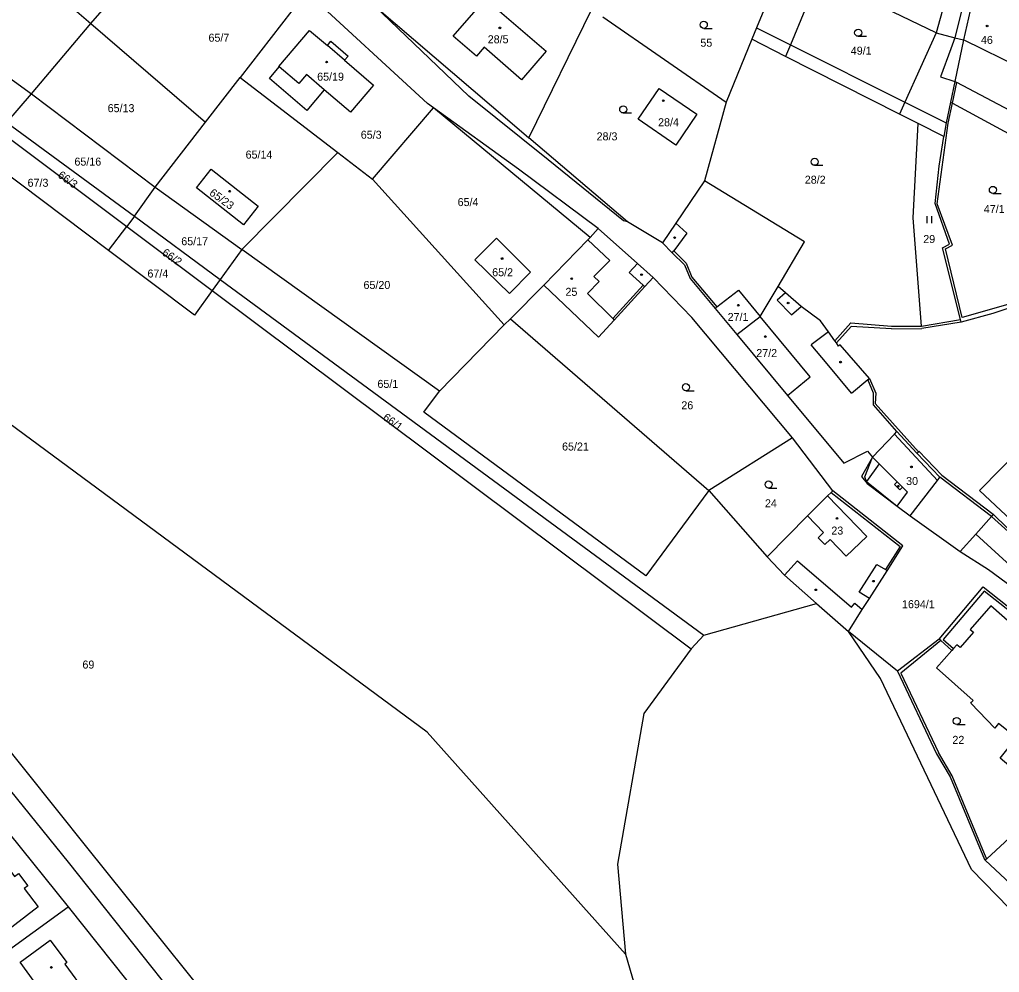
# Model space of a CAD drawing. Extents: x -724107 to -720612, y -1045267 to -1038441.
# Drawn here: x -723028.3 to -722820.2, y -1042742.2 to -1042539.9 of the extents above; entities that cross this region are included whole.
import ezdxf

# ---------------------------------------------------------------- set-up
doc = ezdxf.new("R2010")
doc.units = 0
for name, color, linetype in [('Hranice parcel', 7, 'Continuous'), ('Parcelní čísla', 7, 'Continuous'), ('Vnitřní kresba', 7, 'Continuous'), ('Značky budov', 7, 'Continuous'), ('Značky kultur', 7, 'Continuous')]:
    doc.layers.add(name, color=color, linetype=linetype)

msp = doc.modelspace()

# ---------------------------------------------------------------- linework, layer by layer
at = {"layer": 'Hranice parcel'}
for p, q in [((-723036.72, -1042520.42), (-723013.11, -1042540.76)), ((-722967.36, -1042534.03), (-722981.44, -1042552.22)), ((-723051.12, -1042537.25), (-723025.76, -1042555.68)), ((-722833.65, -1042542.74), (-722848.18, -1042535.63)), ((-722920.09, -1042565.04), (-722906.74, -1042537.72)), ((-722904.41, -1042539.31), (-722878.18, -1042557.45)), ((-723025.76, -1042555.68), (-723013.11, -1042540.76)), ((-723013.11, -1042540.76), (-722988.78, -1042561.71)), ((-722872.75, -1042544.1), (-722878.18, -1042557.45)), ((-722865.6, -1042547.72), (-722872.75, -1042544.1)), ((-722841.38, -1042559.99), (-722865.6, -1042547.72)), ((-722988.78, -1042561.71), (-722981.44, -1042552.22)), ((-722981.44, -1042552.22), (-722960.69, -1042568.16)), ((-723030.98, -1042561.73), (-723025.76, -1042555.68)), ((-723025.76, -1042555.68), (-722999.45, -1042575.52)), ((-722878.18, -1042557.45), (-722882.85, -1042574.15)), ((-722953.32, -1042573.82), (-722940.35, -1042558.64)), ((-722837.46, -1042561.98), (-722841.38, -1042559.99)), ((-723030.98, -1042561.73), (-723003.88, -1042581.66)), ((-722999.45, -1042575.52), (-722988.78, -1042561.71)), ((-722831.97, -1042564.76), (-722837.46, -1042561.98)), ((-723032.56, -1042563.59), (-723005.52, -1042583.82)), ((-723009.39, -1042588.93), (-723036.67, -1042568.42)), ((-722981.06, -1042588.72), (-722960.69, -1042568.16)), ((-722960.69, -1042568.16), (-722953.32, -1042573.82)), ((-722953.32, -1042573.82), (-722925.34, -1042604.75)), ((-723003.88, -1042581.66), (-722999.45, -1042575.52)), ((-722999.45, -1042575.52), (-722981.06, -1042588.72)), ((-723003.88, -1042581.66), (-723005.52, -1042583.82)), ((-723003.88, -1042581.66), (-722985.64, -1042595.07)), ((-723009.39, -1042588.93), (-723005.52, -1042583.82)), ((-723005.52, -1042583.82), (-722987.34, -1042597.44)), ((-722981.06, -1042588.72), (-722985.64, -1042595.07)), ((-722939.06, -1042618.79), (-722981.06, -1042588.72)), ((-722985.64, -1042595.07), (-722987.34, -1042597.44)), ((-722985.64, -1042595.07), (-722882.93, -1042670.6)), ((-722987.34, -1042597.44), (-722885.62, -1042673.56)), ((-722916.94, -1042596.33), (-722924.04, -1042603.47)), ((-722925.34, -1042604.75), (-722924.04, -1042603.47)), ((-722924.04, -1042603.47), (-722881.87, -1042639.91)), ((-722836.74, -1042605), (-722828.44, -1042603.62)), ((-722939.06, -1042618.79), (-722925.34, -1042604.75)), ((-722864.11, -1042628.74), (-722881.87, -1042639.91)), ((-722855.59, -1042640.01), (-722864.11, -1042628.74)), ((-722881.87, -1042639.91), (-722869.53, -1042654)), ((-722882.93, -1042670.6), (-722859.01, -1042663.87)), ((-722859.01, -1042663.87), (-722852.24, -1042669.82)), ((-722841.83, -1042678.29), (-722852.24, -1042669.82)), ((-722882.93, -1042670.6), (-722885.62, -1042673.56)), ((-722833, -1042671.45), (-722841.83, -1042678.29)), ((-723030.47, -1042712.76), (-723017.94, -1042728.33)), ((-723051.16, -1042752.31), (-723017.94, -1042728.33)), ((-723017.94, -1042728.33), (-723005.52, -1042743.94))]:
    msp.add_line(p, q, dxfattribs=at)
for points in [[(-722819.35, -1042516.23), (-722819.53, -1042516.64), (-722822.56, -1042524.75), (-722823.32, -1042527.02), (-722824.07, -1042530.33), (-722824.67, -1042530.25), (-722826.43, -1042538.01), (-722827.84, -1042544.23), (-722829.66, -1042553.05), (-722830.59, -1042557.46)], [(-723013.11, -1042540.76), (-723002.83, -1042528.82), (-723001.28, -1042527.03)], [(-722865.65, -1042526.96), (-722871.75, -1042541.68), (-722872.75, -1042544.1)], [(-722846.22, -1042528.09), (-722846.02, -1042528.14), (-722830.71, -1042532.28), (-722833.65, -1042542.74)], [(-722858.48, -1042530.51), (-722864.58, -1042545.27), (-722865.6, -1042547.72)], [(-722940.35, -1042558.64), (-722941.64, -1042557.7), (-722967.36, -1042534.03)], [(-722952.91, -1042537.02), (-722923.63, -1042562.01), (-722920.09, -1042565.04)], [(-722916.46, -1042546.64), (-722921.71, -1042552.67), (-722929.61, -1042545.78), (-722931.25, -1042547.66), (-722936.19, -1042543.41), (-722929.3, -1042535.49), (-722916.46, -1042546.64)], [(-722973.23, -1042549.9), (-722966.7, -1042542.25), (-722962.91, -1042545.44), (-722962.14, -1042544.51), (-722958.47, -1042547.65), (-722959.27, -1042548.53), (-722953.09, -1042553.84), (-722957.98, -1042559.57), (-722963.55, -1042554.81), (-722967.23, -1042559.2), (-722975.22, -1042552.43), (-722973.15, -1042549.97), (-722973.23, -1042549.9)], [(-722833.65, -1042542.74), (-722840.24, -1042557.45), (-722841.38, -1042559.99)], [(-722899.6, -1042738.39), (-722941.72, -1042691.23), (-723134.87, -1042548.63)], [(-723144.12, -1042553.98), (-723118.34, -1042585.2), (-723086.65, -1042624.83), (-723066.46, -1042650.43), (-723039.88, -1042683.34), (-723014.05, -1042715.66), (-722976.35, -1042762.64), (-722937.34, -1042811.96)], [(-722892.45, -1042554.51), (-722884.41, -1042560.01), (-722888.91, -1042566.56), (-722896.91, -1042561.09), (-722892.45, -1042554.51)], [(-722830.59, -1042557.46), (-722830.18, -1042557.68), (-722813.31, -1042566.77), (-722811.21, -1042562.84), (-722806.78, -1042554.54)], [(-723148.19, -1042556.33), (-723122.67, -1042588.56), (-723090.95, -1042628.16), (-723070.53, -1042653.76), (-723043.99, -1042686.69), (-723017.98, -1042718.84), (-722980.48, -1042765.97), (-722941.81, -1042813.99), (-722937.16, -1042827.15)], [(-722830.59, -1042557.46), (-722831.51, -1042561.82), (-722831.97, -1042564.76)], [(-722905.43, -1042584.3), (-722922.33, -1042571.66), (-722940.35, -1042558.64)], [(-722836.74, -1042605), (-722838.47, -1042581.98), (-722837.46, -1042561.98)], [(-722891.74, -1042587.33), (-722899.18, -1042582.88), (-722920.09, -1042565.04)], [(-722828.44, -1042603.62), (-722832.24, -1042588.39), (-722830.79, -1042587.63), (-722833.84, -1042578.95), (-722832.96, -1042571.07), (-722831.97, -1042564.76)], [(-722990.7, -1042575.67), (-722987.56, -1042571.67), (-722977.58, -1042579.5), (-722980.75, -1042583.51), (-722990.7, -1042575.67)], [(-722882.85, -1042574.15), (-722888.91, -1042583.14), (-722891.74, -1042587.33)], [(-722867.2, -1042596.56), (-722861.56, -1042587.12), (-722882.85, -1042574.15)], [(-722905.43, -1042584.3), (-722907.11, -1042586.16), (-722907.57, -1042586.67), (-722916.94, -1042596.33)], [(-722893.72, -1042594.67), (-722897.07, -1042591.71), (-722905.43, -1042584.3)], [(-722919.76, -1042593.52), (-722926.98, -1042586.3), (-722931.57, -1042590.9), (-722924.22, -1042598.08), (-722919.76, -1042593.52)], [(-722987.34, -1042597.44), (-722991.11, -1042602.67), (-723009.39, -1042588.93)], [(-722891.74, -1042587.33), (-722889.65, -1042589.43), (-722887.09, -1042592.01), (-722885.89, -1042594.9), (-722880.57, -1042601.23), (-722875.94, -1042606.78)], [(-722916.94, -1042596.33), (-722905.32, -1042607.37), (-722901.99, -1042603.72), (-722895.49, -1042596.6), (-722893.72, -1042594.67)], [(-722864.11, -1042628.74), (-722885.48, -1042603.19), (-722893.72, -1042594.67)], [(-722875.94, -1042606.78), (-722871.01, -1042602.93), (-722867.2, -1042596.56)], [(-722855.13, -1042608.13), (-722856.5, -1042606.23), (-722858.18, -1042603.89), (-722862.28, -1042600.85), (-722865.61, -1042597.96), (-722867.2, -1042596.56)], [(-722810.12, -1042598.47), (-722821.56, -1042602.29), (-722828.31, -1042604.15), (-722828.44, -1042603.62)], [(-722855.13, -1042608.13), (-722851.74, -1042604.32), (-722843.13, -1042605.02), (-722836.74, -1042605)], [(-722875.94, -1042606.78), (-722865.16, -1042619.73), (-722853.23, -1042634.09), (-722848.23, -1042631.54), (-722847.14, -1042632.83)], [(-722841.96, -1042627.39), (-722846.9, -1042621.7), (-722846.91, -1042619.27), (-722848.15, -1042616.37), (-722847.81, -1042616.09), (-722854, -1042608.98), (-722854.34, -1042609.23), (-722854.81, -1042608.58), (-722855.13, -1042608.13)], [(-722881.87, -1042639.91), (-722895.24, -1042658.01), (-722942.4, -1042623.29), (-722939.06, -1042618.79)], [(-722847.14, -1042632.83), (-722842.49, -1042627.98), (-722841.96, -1042627.39)], [(-722832.81, -1042637.06), (-722837.73, -1042632.01), (-722841.96, -1042627.39)], [(-722847.14, -1042632.83), (-722849.47, -1042636.91), (-722848.25, -1042638.45), (-722841.89, -1042643.21), (-722839.17, -1042645.27)], [(-722839.17, -1042645.27), (-722833.36, -1042637.76), (-722832.81, -1042637.06)], [(-722802.74, -1042662.73), (-722802.33, -1042662.3), (-722815.61, -1042650.7), (-722821.5, -1042644.94), (-722821.84, -1042645.44), (-722832.81, -1042637.06)], [(-722855.59, -1042640.01), (-722855.92, -1042640.31), (-722856.72, -1042641.04), (-722860.95, -1042645.31), (-722869.53, -1042654)], [(-722852.24, -1042669.82), (-722849.3, -1042665.21), (-722847.8, -1042662.85), (-722844.03, -1042656.94), (-722840.67, -1042651.67), (-722855.59, -1042640.01)], [(-722839.17, -1042645.27), (-722828.53, -1042652.83), (-722822.53, -1042656.71), (-722807.52, -1042667.75)], [(-722869.53, -1042654), (-722865.86, -1042657.86), (-722859.01, -1042663.87)], [(-722833, -1042671.45), (-722823.61, -1042660.33), (-722811.39, -1042670.05), (-722800.57, -1042678.88), (-722805.32, -1042684.45)], [(-722805.32, -1042684.45), (-722816.64, -1042675.23), (-722817, -1042675.65), (-722817.77, -1042674.97), (-722814.33, -1042671.13), (-722821.99, -1042664.4), (-722826.37, -1042669.39), (-722825.67, -1042670.02), (-722828.54, -1042673.24), (-722829.25, -1042672.68), (-722829.94, -1042673.47), (-722830.28, -1042673.86)], [(-722830.28, -1042673.86), (-722832.62, -1042671.77), (-722833, -1042671.45)], [(-722885.62, -1042673.56), (-722895.73, -1042687.25), (-722901.31, -1042719.24), (-722899.6, -1042738.39)], [(-722809.09, -1042705.96), (-722809.45, -1042705.65), (-722820.01, -1042696.75), (-722816.59, -1042692.4), (-722820.39, -1042689.41), (-722820.95, -1042690.12), (-722821.14, -1042690.37), (-722826.27, -1042685.05), (-722826.12, -1042684.89), (-722825.74, -1042684.5), (-722833.55, -1042677.58), (-722830.28, -1042673.86)], [(-722841.83, -1042678.29), (-722833.53, -1042695.8), (-722830.64, -1042700.73), (-722823.35, -1042718.25), (-722823.19, -1042718.4)], [(-722812, -1042708.68), (-722812.32, -1042708.33), (-722822.86, -1042718.09), (-722823.19, -1042718.4)], [(-723029.33, -1042721.84), (-723028.5, -1042721.21), (-723026.5, -1042723.83), (-723027.32, -1042724.45), (-723024.35, -1042728.31), (-723031.78, -1042734.04), (-723039.51, -1042724.02), (-723032.01, -1042718.25), (-723029.33, -1042721.84)], [(-722823.19, -1042718.4), (-722818.87, -1042722.43), (-722808.31, -1042732.28)], [(-723020.43, -1042750.7), (-723019.22, -1042749.82), (-723021.54, -1042746.65), (-723022.76, -1042747.52), (-723028.15, -1042740.07), (-723021.8, -1042735.37), (-723018.26, -1042740.17), (-723018.68, -1042740.49), (-723014.2, -1042746.57), (-723020.24, -1042750.96), (-723020.43, -1042750.7)], [(-722899.6, -1042738.39), (-722896.06, -1042750.49), (-722898.72, -1042770.39), (-722916.25, -1042784.78), (-722934.54, -1042808.32), (-722937.34, -1042811.96)]]:
    msp.add_lwpolyline(points, dxfattribs=at)
at = {"layer": 'Vnitřní kresba'}
for p, q in [((-722932.86, -1042556.15), (-722952.91, -1042537.02)), ((-722828.28, -1042538.34), (-722829.63, -1042543.77)), ((-722871.75, -1042541.68), (-722864.58, -1042545.27)), ((-722833.65, -1042542.74), (-722829.63, -1042543.77)), ((-722959.27, -1042548.53), (-722962.91, -1042545.44)), ((-722864.58, -1042545.27), (-722840.24, -1042557.45)), ((-722829.63, -1042543.77), (-722830.48, -1042546.1)), ((-722829.63, -1042543.77), (-722827.84, -1042544.23)), ((-722809.58, -1042553.13), (-722827.84, -1042544.23)), ((-722830.48, -1042546.1), (-722832.69, -1042552.07)), ((-722968.99, -1042553.48), (-722973.15, -1042549.97)), ((-722967.36, -1042551.56), (-722968.99, -1042553.48)), ((-722963.55, -1042554.81), (-722967.36, -1042551.56)), ((-722832.69, -1042552.07), (-722829.66, -1042553.05)), ((-722830.18, -1042557.68), (-722829.26, -1042553.26)), ((-722829.66, -1042553.05), (-722829.26, -1042553.26)), ((-722811.21, -1042562.84), (-722829.26, -1042553.26)), ((-722916, -1042569.7), (-722932.86, -1042556.15)), ((-722840.24, -1042557.45), (-722831.51, -1042561.82)), ((-722831.06, -1042561.88), (-722830.18, -1042557.68)), ((-722907.11, -1042586.16), (-722940.35, -1042558.64)), ((-722833.39, -1042579.01), (-722831.06, -1042561.88)), ((-722900.04, -1042582.66), (-722916, -1042569.7)), ((-722830.18, -1042587.82), (-722833.39, -1042579.01)), ((-722899.18, -1042582.88), (-722900.04, -1042582.66)), ((-722888.91, -1042583.14), (-722886.57, -1042585.24)), ((-722907.57, -1042586.67), (-722902.93, -1042591.04)), ((-722886.57, -1042585.24), (-722889.35, -1042589.03)), ((-722889.65, -1042589.43), (-722889.35, -1042589.03)), ((-722889.35, -1042589.03), (-722886.73, -1042591.66)), ((-722831.63, -1042588.58), (-722830.18, -1042587.82)), ((-722828.1, -1042603.15), (-722831.63, -1042588.58)), ((-722902.93, -1042591.04), (-722906.32, -1042594.45)), ((-722897.07, -1042591.71), (-722898.79, -1042593.59)), ((-722886.73, -1042591.66), (-722885.51, -1042594.58)), ((-722906.32, -1042594.45), (-722905.2, -1042595.56)), ((-722895.82, -1042596.3), (-722898.79, -1042593.59)), ((-722885.51, -1042594.58), (-722880.17, -1042600.93)), ((-722905.2, -1042595.56), (-722907.69, -1042598.07)), ((-722902.31, -1042603.4), (-722895.82, -1042596.3)), ((-722895.82, -1042596.3), (-722895.49, -1042596.6)), ((-722880.17, -1042600.93), (-722875.59, -1042597.4)), ((-722875.59, -1042597.4), (-722871.01, -1042602.93)), ((-722907.69, -1042598.07), (-722902.31, -1042603.4)), ((-722865.61, -1042597.96), (-722867.41, -1042599.49)), ((-722864.32, -1042602.63), (-722867.41, -1042599.49)), ((-722810.1, -1042598.02), (-722828.1, -1042603.15)), ((-722880.57, -1042601.23), (-722880.17, -1042600.93)), ((-722864.32, -1042602.63), (-722862.28, -1042600.85)), ((-722902.31, -1042603.4), (-722901.99, -1042603.72)), ((-722860.34, -1042615.79), (-722871.01, -1042602.93)), ((-722851.69, -1042605.1), (-722854.81, -1042608.58)), ((-722843.08, -1042605.57), (-722851.69, -1042605.1)), ((-722843.08, -1042605.57), (-722836.65, -1042605.54)), ((-722828.31, -1042604.15), (-722836.65, -1042605.54)), ((-722856.5, -1042606.23), (-722860.13, -1042609.01)), ((-722856.79, -1042613), (-722860.13, -1042609.01)), ((-722851.58, -1042619.24), (-722856.79, -1042613)), ((-722799.07, -1042614.03), (-722824.39, -1042639.93)), ((-722865.16, -1042619.73), (-722860.34, -1042615.79)), ((-722847.81, -1042616.09), (-722846.46, -1042619.27)), ((-722851.58, -1042619.24), (-722848.15, -1042616.37)), ((-722846.46, -1042619.27), (-722846.56, -1042621.4)), ((-722837.39, -1042631.71), (-722846.56, -1042621.4)), ((-722842.49, -1042627.98), (-722833.36, -1042637.76)), ((-722848.8, -1042637.02), (-722847.14, -1042632.83)), ((-722847.14, -1042632.83), (-722845.69, -1042634.28)), ((-722837.73, -1042632.01), (-722837.39, -1042631.71)), ((-722837.3, -1042631.59), (-722837.39, -1042631.71)), ((-722837.3, -1042631.59), (-722832.38, -1042636.64)), ((-722845.69, -1042634.28), (-722848.42, -1042638.02)), ((-722841.9, -1042638.06), (-722845.69, -1042634.28)), ((-722848.42, -1042638.02), (-722848.8, -1042637.02)), ((-722832.38, -1042636.64), (-722821.5, -1042644.94)), ((-722848.42, -1042638.02), (-722841.89, -1042643.21)), ((-722842.49, -1042638.66), (-722841.9, -1042638.06)), ((-722841.34, -1042639.74), (-722842.49, -1042638.66)), ((-722841.9, -1042638.06), (-722840.78, -1042639.18)), ((-722840.78, -1042639.18), (-722841.34, -1042639.74)), ((-722839.7, -1042640.26), (-722840.78, -1042639.18)), ((-722848.32, -1042649.67), (-722856.72, -1042641.04)), ((-722855.92, -1042640.31), (-722841.29, -1042651.81)), ((-722841.89, -1042643.21), (-722839.7, -1042640.26)), ((-722824.39, -1042639.93), (-722814.34, -1042649.4)), ((-722860.95, -1042645.31), (-722857.53, -1042648.85)), ((-722825.21, -1042649.16), (-722821.84, -1042645.44)), ((-722802.74, -1042662.73), (-722821.84, -1042645.44)), ((-722857.53, -1042648.85), (-722858.66, -1042649.94)), ((-722825.21, -1042649.16), (-722828.53, -1042652.83)), ((-722825.21, -1042649.16), (-722806.34, -1042666.51)), ((-722858.66, -1042649.94), (-722857.27, -1042651.38)), ((-722857.27, -1042651.38), (-722856.14, -1042650.29)), ((-722856.14, -1042650.29), (-722852.7, -1042653.85)), ((-722852.7, -1042653.85), (-722848.32, -1042649.67)), ((-722841.29, -1042651.81), (-722844.41, -1042656.7)), ((-722865.86, -1042657.86), (-722863.1, -1042654.83)), ((-722863.1, -1042654.83), (-722851.61, -1042664.69)), ((-722850, -1042661.51), (-722846.22, -1042655.63)), ((-722846.22, -1042655.63), (-722844.41, -1042656.7)), ((-722844.03, -1042656.94), (-722844.41, -1042656.7)), ((-722847.8, -1042662.85), (-722850, -1042661.51)), ((-722823.42, -1042661.27), (-722832.1, -1042671.55)), ((-722811.76, -1042670.52), (-722823.42, -1042661.27)), ((-722851.61, -1042664.69), (-722850.89, -1042663.85)), ((-722850.89, -1042663.85), (-722849.3, -1042665.21)), ((-722845.46, -1042679.81), (-722852.24, -1042669.82)), ((-722832.62, -1042671.77), (-722841.14, -1042678.69)), ((-722832.1, -1042671.55), (-722829.94, -1042673.47)), ((-722841.14, -1042678.69), (-722833.14, -1042695.57)), ((-722826.1, -1042720.38), (-722845.46, -1042679.81)), ((-722830.25, -1042700.5), (-722833.14, -1042695.57)), ((-722823.01, -1042717.93), (-722830.25, -1042700.5)), ((-722822.86, -1042718.09), (-722823.01, -1042717.93)), ((-722785.45, -1042762.32), (-722826.1, -1042720.38))]:
    msp.add_line(p, q, dxfattribs=at)
at = {"layer": 'Značky budov'}
for centre in [(-722822.79, -1042541.27), (-722926.27, -1042541.67), (-722963.06, -1042548.93), (-722891.57, -1042557.14), (-722983.65, -1042576.35), (-722889.16, -1042586.21), (-722925.8, -1042590.66), (-722911.02, -1042594.94), (-722896.18, -1042594.08), (-722875.64, -1042600.56), (-722865.06, -1042600.1), (-722869.9, -1042607.21), (-722853.93, -1042612.65), (-722838.87, -1042634.89), (-722841.64, -1042639), (-722854.69, -1042645.84), (-722846.94, -1042659.16), (-722859.17, -1042661), (-723021.51, -1042741.19)]:
    msp.add_circle(centre, 0.175, dxfattribs=at)
at = {"layer": 'Značky kultur'}
for p, q in [((-722882.97, -1042541.77), (-722881.22, -1042541.77)), ((-722850.18, -1042543.46), (-722848.43, -1042543.46)), ((-722900.08, -1042559.74), (-722898.33, -1042559.74)), ((-722859.42, -1042570.85), (-722857.67, -1042570.85)), ((-722821.57, -1042576.83), (-722819.82, -1042576.83)), ((-722835.56, -1042583.17), (-722835.56, -1042581.67)), ((-722834.56, -1042583.17), (-722834.56, -1042581.67)), ((-722886.76, -1042618.72), (-722885.01, -1042618.72)), ((-722869.2, -1042639.39), (-722867.45, -1042639.39)), ((-722829.24, -1042689.61), (-722827.49, -1042689.61))]:
    msp.add_line(p, q, dxfattribs=at)
for centre in [(-722882.97, -1042541.02), (-722850.18, -1042542.71), (-722900.08, -1042558.99), (-722859.42, -1042570.1), (-722821.57, -1042576.08), (-722886.76, -1042617.97), (-722869.2, -1042638.64), (-722829.24, -1042688.86)]:
    msp.add_circle(centre, 0.75, dxfattribs=at)

# ---------------------------------------------------------------- texts
at = {"layer": 'Parcelní čísla'}
for s, p in [('65/7', (-722988.15, -1042544.61)), ('28/5', (-722928.85, -1042544.94)), ('46', (-722824.11, -1042545.08)), ('55', (-722883.69, -1042545.67)), ('49/1', (-722851.75, -1042547.36)), ('65/19', (-722965.07, -1042552.88)), ('65/13', (-723009.56, -1042559.57)), ('28/4', (-722892.67, -1042562.56)), ('65/3', (-722955.81, -1042565.21)), ('28/3', (-722905.73, -1042565.56)), ('65/14', (-722980.27, -1042569.43)), ('65/16', (-723016.62, -1042570.92)), ('67/3', (-723026.57, -1042575.41)), ('28/2', (-722861.52, -1042574.76)), ('65/4', (-722935.24, -1042579.51)), ('47/1', (-722823.5, -1042580.98)), ('65/17', (-722993.93, -1042587.83)), ('29', (-722836.36, -1042587.36)), ('67/4', (-723001.11, -1042594.68)), ('65/2', (-722927.9, -1042594.41)), ('65/20', (-722955.23, -1042597.11)), ('25', (-722912.34, -1042598.57)), ('27/1', (-722877.9, -1042603.91)), ('27/2', (-722871.82, -1042611.57)), ('65/1', (-722952.27, -1042618.12)), ('26', (-722887.73, -1042622.66)), ('65/21', (-722913.06, -1042631.42)), ('30', (-722840, -1042638.74)), ('24', (-722869.98, -1042643.47)), ('23', (-722855.88, -1042649.27)), ('1694/1', (-722840.87, -1042664.9)), ('69', (-723014.92, -1042677.72)), ('22', (-722830.17, -1042693.71))]:
    msp.add_text(s, height=1.7, dxfattribs=at).set_placement(p)
for s, rotation, p in [('66/3', 324, (-723020.3, -1042573.27)), ('65/23', 324, (-722988.12, -1042577.03)), ('66/2', 325, (-722998.17, -1042589.76)), ('66/1', 324, (-722951.28, -1042624.73))]:
    msp.add_text(s, height=1.7, rotation=rotation, dxfattribs=at).set_placement(p)

doc.saveas('drawing.dxf')
